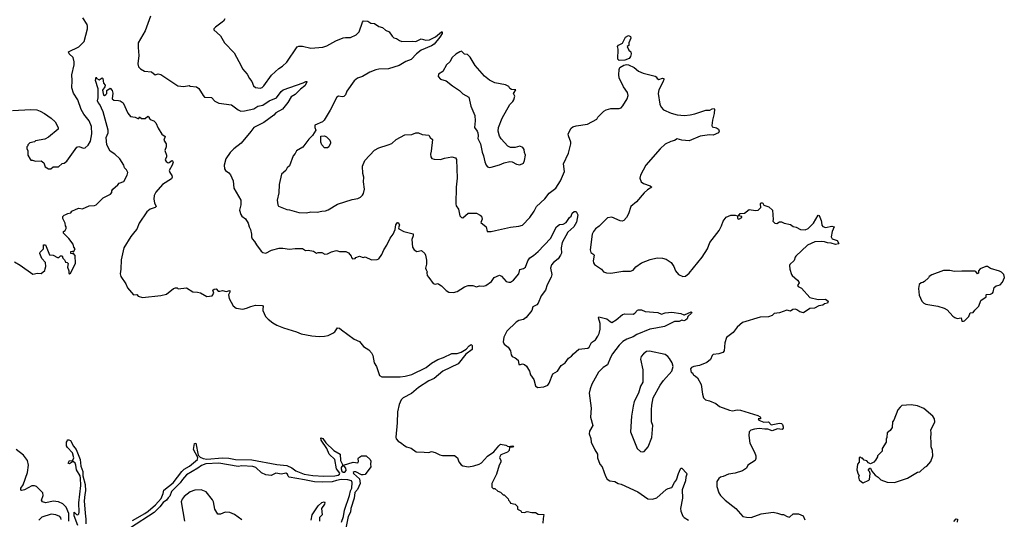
# Model space of a CAD drawing. Extents: x 2087054 to 2277909, y 548907 to 753496.
# Tile 417 of 444: x 2223043 to 2233737, y 694036 to 699466. Entities that reach past the tile are written whole.
import ezdxf

# ---------------------------------------------------------------- set-up
doc = ezdxf.new("R2010")
doc.units = 0

msp = doc.modelspace()

# ---------------------------------------------------------------- linework, layer by layer
at = {"layer": '0CON20XD'}
for points in [[(2222965, 698477), (2223165, 698491), (2223230, 698485), (2223265, 698473), (2223312, 698445), (2223385, 698397), (2223428, 698355), (2223462, 698295), (2223462, 698275), (2223355, 698188), (2223315, 698168), (2223215, 698150), (2223205, 698140), (2223153, 698127), (2223130, 698105), (2223130, 698095), (2223120, 698085), (2223120, 698065), (2223132, 698042), (2223133, 697993), (2223155, 697950), (2223165, 697940), (2223182, 697938), (2223215, 697928), (2223275, 697930), (2223305, 697910), (2223320, 697865), (2223355, 697843), (2223380, 697845), (2223405, 697868), (2223465, 697868), (2223505, 697902), (2223525, 697908), (2223555, 697928), (2223665, 698082), (2223685, 698088), (2223735, 698068), (2223755, 698073), (2223785, 698103), (2223812, 698145), (2223828, 698225), (2223822, 698305), (2223799, 698365), (2223739, 698439), (2223710, 698490), (2223676, 698595), (2223626, 698666), (2223608, 698725), (2223614, 698805), (2223611, 698865), (2223634, 698975), (2223634, 699006), (2223623, 699055), (2223582, 699095), (2223573, 699115), (2223685, 699172), (2223743, 699227), (2223780, 699365), (2223781, 699395), (2223775, 699415), (2223728, 699485)], [(2224462, 699505), (2224407, 699344), (2224330, 699215), (2224328, 699165), (2224338, 699075), (2224326, 698985), (2224335, 698952), (2224355, 698931), (2224398, 698905), (2224475, 698898), (2224515, 698868), (2224546, 698876), (2224575, 698871), (2224760, 698745), (2224825, 698740), (2224885, 698750), (2224895, 698744), (2224965, 698737), (2224988, 698718), (2225035, 698640), (2225050, 698625), (2225125, 698619), (2225161, 698581), (2225205, 698559), (2225345, 698541), (2225415, 698485), (2225445, 698472), (2225485, 698476), (2225585, 698497), (2225630, 698525), (2225684, 698536), (2225754, 698585), (2225833, 698617), (2225883, 698685), (2225905, 698705), (2226122, 698778), (2226150, 698795), (2226160, 698795), (2226162, 698785), (2226140, 698745), (2226091, 698709), (2226035, 698654), (2225991, 698629), (2225955, 698565), (2225897, 698493), (2225826, 698455), (2225802, 698428), (2225693, 698347), (2225586, 698294), (2225555, 698249), (2225448, 698122), (2225367, 698063), (2225328, 698022), (2225283, 697955), (2225263, 697885), (2225268, 697845), (2225278, 697825), (2225315, 697800), (2225331, 697781), (2225360, 697715), (2225368, 697635), (2225443, 697505), (2225444, 697455), (2225432, 697395), (2225445, 697348), (2225455, 697330), (2225495, 697302), (2225523, 697255), (2225534, 697215), (2225551, 697185), (2225561, 697135), (2225559, 697105), (2225566, 697085), (2225594, 697055), (2225615, 697017), (2225665, 696951), (2225684, 696934), (2225715, 696930), (2225778, 696962), (2225862, 696982), (2225902, 696982), (2225975, 696971), (2226035, 696980), (2226098, 696978), (2226115, 696978), (2226147, 696957), (2226175, 696960), (2226235, 696950), (2226265, 696928), (2226285, 696936), (2226325, 696936), (2226357, 696917), (2226385, 696920), (2226429, 696941), (2226485, 696956), (2226516, 696946), (2226585, 696947), (2226615, 696933), (2226642, 696895), (2226645, 696880), (2226658, 696868), (2226685, 696870), (2226695, 696880), (2226735, 696897), (2226775, 696882), (2226795, 696888), (2226864, 696854), (2226925, 696858), (2226943, 696867), (2226976, 696914), (2226997, 696965), (2227030, 697015), (2227065, 697092), (2227100, 697135), (2227120, 697185), (2227129, 697235), (2227145, 697260), (2227155, 697260), (2227167, 697235), (2227158, 697205), (2227161, 697191), (2227215, 697163), (2227317, 697137), (2227316, 697115), (2227302, 697075), (2227310, 696995), (2227327, 696965), (2227355, 696946), (2227406, 696956), (2227442, 696925), (2227452, 696905), (2227463, 696853), (2227463, 696807), (2227450, 696765), (2227457, 696747)], [(2225272, 699475), (2225255, 699450), (2225168, 699385), (2225152, 699365), (2225152, 699355), (2225225, 699290), (2225238, 699265)], [(2225238, 699265), (2225267, 699215), (2225372, 699105), (2225450, 698965), (2225462, 698932), (2225512, 698875), (2225538, 698828), (2225564, 698795), (2225581, 698745), (2225605, 698730), (2225655, 698722), (2225675, 698729), (2225694, 698745), (2225777, 698863), (2225856, 698934), (2225898, 698962), (2225945, 699004), (2226055, 699171), (2226075, 699179), (2226115, 699177), (2226205, 699155), (2226335, 699166), (2226378, 699182), (2226475, 699235), (2226555, 699267), (2226583, 699273), (2226635, 699273), (2226699, 699301), (2226729, 699335), (2226765, 699440), (2226777, 699453), (2226825, 699450), (2226855, 699428), (2226895, 699424), (2226942, 699392), (2226985, 699380), (2227015, 699350), (2227055, 699332), (2227088, 699285), (2227105, 699270), (2227135, 699262), (2227169, 699239), (2227195, 699230), (2227305, 699234), (2227345, 699228), (2227405, 699258), (2227455, 699244), (2227494, 699246), (2227559, 699281), (2227625, 699333), (2227632, 699332), (2227630, 699315), (2227605, 699274), (2227545, 699201), (2227517, 699183), (2227405, 699136), (2227354, 699095), (2227296, 699034), (2227235, 699010), (2227166, 698966), (2227047, 698933), (2226945, 698928), (2226911, 698919), (2226845, 698894), (2226765, 698849), (2226711, 698829), (2226675, 698802), (2226595, 698690), (2226580, 698650), (2226565, 698630), (2226545, 698626), (2226505, 698635), (2226488, 698625), (2226416, 698484), (2226348, 698372), (2226333, 698357), (2226250, 698320), (2226248, 698295), (2226258, 698265), (2226224, 698206), (2226185, 698168), (2226118, 698082), (2226051, 698039), (2226035, 698010), (2226012, 697985), (2225974, 697876), (2225948, 697855), (2225932, 697828), (2225887, 697785), (2225862, 697675), (2225856, 697584), (2225841, 697505), (2225847, 697455), (2225855, 697438), (2225945, 697403), (2225975, 697400), (2226075, 697369), (2226158, 697368), (2226206, 697376), (2226275, 697372), (2226325, 697386), (2226365, 697389), (2226395, 697399), (2226495, 697461), (2226655, 697513), (2226715, 697522), (2226745, 697538), (2226765, 697558), (2226777, 697575), (2226789, 697625), (2226776, 697705), (2226780, 697755), (2226770, 697795), (2226767, 697875), (2226791, 697935), (2226895, 698046), (2226945, 698072), (2227044, 698106), (2227085, 698121), (2227133, 698165), (2227227, 698213), (2227301, 698219), (2227345, 698237), (2227375, 698237), (2227415, 698219), (2227485, 698212), (2227500, 698185), (2227528, 698165), (2227513, 698035), (2227504, 698005), (2227509, 697975), (2227518, 697958), (2227545, 697950), (2227615, 697946), (2227655, 697961), (2227735, 697974), (2227776, 697966), (2227788, 697948), (2227796, 697745), (2227782, 697645), (2227779, 697465), (2227784, 697444), (2227809, 697405), (2227822, 697335), (2227840, 697315), (2227855, 697312), (2227915, 697362), (2228005, 697362), (2228045, 697343), (2228059, 697329), (2228064, 697296), (2228053, 697263), (2228108, 697215), (2228120, 697165), (2228165, 697163), (2228210, 697175), (2228375, 697211), (2228465, 697220), (2228505, 697233), (2228583, 697315), (2228631, 697385), (2228655, 697437), (2228745, 697519), (2228795, 697580), (2228867, 697635), (2228916, 697715), (2228959, 697815), (2228950, 697900), (2229003, 698015), (2229029, 698115), (2229028, 698135), (2229002, 698205), (2229000, 698225), (2229033, 698285), (2229050, 698300), (2229085, 698312), (2229208, 698332), (2229310, 698385), (2229322, 698405), (2229387, 698473), (2229413, 698487), (2229465, 698502), (2229555, 698500), (2229575, 698507), (2229595, 698530), (2229639, 698605), (2229650, 698640), (2229646, 698675), (2229600, 698735), (2229554, 698834), (2229549, 698865), (2229554, 698926), (2229561, 698945), (2229605, 698972), (2229635, 698977), (2229655, 698975), (2229716, 698946), (2229765, 698907), (2229815, 698886), (2229945, 698853), (2229956, 698846), (2229967, 698827), (2229985, 698817), (2230025, 698829), (2230038, 698825), (2230040, 698815), (2230029, 698785), (2229986, 698704), (2229978, 698665), (2229996, 698546), (2230011, 698515), (2230036, 698486), (2230118, 698448), (2230185, 698431), (2230264, 698424), (2230325, 698433), (2230375, 698441), (2230495, 698481), (2230538, 698482), (2230565, 698498), (2230585, 698500), (2230590, 698495), (2230587, 698447), (2230566, 698375), (2230560, 698315), (2230565, 698303), (2230612, 698292), (2230632, 698275), (2230640, 698255), (2230632, 698235), (2230575, 698211), (2230535, 698214), (2230435, 698199), (2230315, 698148), (2230235, 698156), (2230185, 698172), (2230155, 698153), (2230115, 698143), (2230055, 698114), (2229999, 698061), (2229844, 697885), (2229784, 697776), (2229779, 697745), (2229794, 697704), (2229818, 697685), (2229889, 697659), (2229910, 697645), (2229863, 697615), (2229826, 697584), (2229743, 697485), (2229679, 697435), (2229654, 697355), (2229632, 697315), (2229605, 697282), (2229585, 697276), (2229565, 697279), (2229475, 697320), (2229426, 697314), (2229338, 697221), (2229295, 697191), (2229275, 697165), (2229262, 697135), (2229238, 696965), (2229246, 696935), (2229278, 696915), (2229283, 696905), (2229270, 696845), (2229274, 696824), (2229287, 696805), (2229363, 696755), (2229385, 696727), (2229415, 696716), (2229465, 696711), (2229595, 696734), (2229675, 696732), (2229707, 696745), (2229735, 696779), (2229797, 696823), (2229890, 696860), (2229965, 696876), (2230025, 696874), (2230065, 696862), (2230119, 696825), (2230146, 696785), (2230165, 696738), (2230198, 696698), (2230244, 696674), (2230275, 696677), (2230315, 696710), (2230454, 696885), (2230513, 696975), (2230540, 697045), (2230638, 697175), (2230666, 697224), (2230683, 697277), (2230715, 697320), (2230765, 697340), (2230815, 697341), (2230840, 697335), (2230838, 697305), (2230855, 697297), (2230887, 697315), (2230887, 697327), (2230850, 697335), (2230869, 697361), (2230915, 697363), (2230965, 697403), (2231035, 697391), (2231063, 697397), (2231091, 697425), (2231088, 697465), (2231093, 697475), (2231106, 697476), (2231115, 697470), (2231125, 697450), (2231181, 697431), (2231219, 697395), (2231228, 697295), (2231222, 697275), (2231245, 697253), (2231265, 697252), (2231295, 697268), (2231315, 697268), (2231344, 697254), (2231415, 697240), (2231445, 697217), (2231475, 697210), (2231524, 697184), (2231575, 697180), (2231606, 697195), (2231665, 697256), (2231715, 697342), (2231726, 697336), (2231746, 697285), (2231753, 697265), (2231754, 697234), (2231765, 697217), (2231795, 697206), (2231865, 697223), (2231887, 697215), (2231868, 697165), (2231857, 697105), (2231868, 697085), (2231922, 697065), (2231938, 697035), (2231935, 697030), (2231905, 697021), (2231855, 697036), (2231815, 697039), (2231785, 697053), (2231755, 697056), (2231679, 697051), (2231598, 697015), (2231472, 696895), (2231464, 696885), (2231455, 696848), (2231408, 696805), (2231403, 696795), (2231408, 696755), (2231427, 696697), (2231432, 696685), (2231492, 696635), (2231506, 696616), (2231507, 696605), (2231492, 696575), (2231498, 696565), (2231535, 696547), (2231625, 696447), (2231715, 696426), (2231795, 696430), (2231822, 696405), (2231818, 696385), (2231785, 696378), (2231765, 696363), (2231723, 696357), (2231675, 696332), (2231625, 696327), (2231555, 696281), (2231515, 696291), (2231485, 696314), (2231468, 696318), (2231440, 696315), (2231415, 696298), (2231375, 696307), (2231295, 696280), (2231238, 696272), (2231215, 696252), (2231175, 696237), (2231085, 696234), (2230895, 696173), (2230834, 696125), (2230793, 696067), (2230720, 696010), (2230701, 695955), (2230694, 695865), (2230680, 695850), (2230635, 695834), (2230574, 695826), (2230562, 695815), (2230545, 695773), (2230505, 695740), (2230425, 695707), (2230364, 695696), (2230340, 695685), (2230328, 695672), (2230335, 695630), (2230345, 695630), (2230360, 695605), (2230383, 695593), (2230403, 695573), (2230445, 695500), (2230457, 695395), (2230468, 695355), (2230490, 695335), (2230535, 695324), (2230604, 695295), (2230645, 695260), (2230751, 695221), (2230785, 695216), (2230835, 695224), (2230871, 695221), (2231060, 695165), (2231085, 695150), (2231092, 695135), (2231085, 695128), (2231062, 695128), (2231070, 695115), (2231125, 695092), (2231175, 695096), (2231205, 695064), (2231295, 695079), (2231317, 695077), (2231328, 695065), (2231335, 695040), (2231334, 695025), (2231325, 695011), (2231275, 695019), (2231215, 694997), (2231167, 695017), (2231135, 695016), (2231075, 695022), (2231025, 695015), (2230982, 695005), (2230967, 694985), (2230962, 694945), (2230974, 694865), (2231023, 694765), (2231037, 694725), (2231038, 694695), (2231030, 694675), (2230950, 694625), (2230935, 694590), (2230895, 694562), (2230815, 694537), (2230740, 694525), (2230685, 694500), (2230655, 694493), (2230635, 694480), (2230614, 694445), (2230614, 694394), (2230636, 694325), (2230656, 694295), (2230704, 694245), (2230820, 694155), (2230898, 694068), (2230935, 694058), (2230986, 694054), (2231095, 694096), (2231225, 694112), (2231275, 694104)], [(2229555, 699023), (2229540, 699035), (2229544, 699145), (2229537, 699175), (2229545, 699190), (2229589, 699211), (2229624, 699276), (2229655, 699293), (2229675, 699282), (2229679, 699265), (2229658, 699215), (2229660, 699185), (2229640, 699175), (2229658, 699135), (2229680, 699115), (2229683, 699095), (2229676, 699065), (2229662, 699045), (2229615, 699025), (2229555, 699023)], [(2228145, 697858), (2228165, 697862), (2228255, 697887), (2228305, 697911), (2228365, 697924), (2228390, 697920), (2228440, 697895), (2228475, 697890), (2228515, 697908), (2228527, 697935), (2228537, 697995), (2228524, 698024), (2228523, 698055), (2228508, 698078), (2228475, 698090), (2228423, 698077), (2228375, 698078), (2228345, 698092), (2228272, 698172), (2228255, 698200), (2228241, 698255), (2228244, 698295), (2228284, 698396), (2228366, 698544), (2228400, 698575), (2228411, 698595), (2228420, 698635), (2228407, 698665), (2228430, 698705), (2228385, 698708), (2228367, 698717), (2228355, 698738), (2228318, 698758), (2228205, 698778), (2228145, 698808), (2228092, 698852), (2227988, 698968), (2227935, 699060), (2227908, 699088), (2227875, 699090), (2227842, 699122), (2227824, 699116), (2227780, 699090), (2227741, 699055), (2227714, 699006), (2227678, 698975), (2227637, 698903), (2227590, 698875), (2227588, 698848), (2227615, 698818), (2227675, 698800), (2227744, 698745), (2227821, 698695), (2227855, 698660), (2227921, 698625), (2227943, 698525), (2227987, 698425), (2227991, 698365), (2227981, 698295), (2228012, 698255), (2228020, 698235), (2228022, 698205), (2228017, 698175), (2228049, 698115), (2228064, 698025), (2228081, 697985), (2228095, 697920), (2228110, 697885), (2228125, 697868), (2228145, 697858)], [(2222985, 696833), (2223048, 696798), (2223185, 696700), (2223235, 696710), (2223275, 696708), (2223315, 696740), (2223318, 696758), (2223328, 696785), (2223322, 696825), (2223285, 696870), (2223260, 696925), (2223265, 696940), (2223300, 696975), (2223302, 697018), (2223325, 697020), (2223365, 696910), (2223405, 696908), (2223455, 696880), (2223468, 696882), (2223485, 696900), (2223505, 696900), (2223510, 696875), (2223530, 696855), (2223535, 696840), (2223542, 696832), (2223558, 696828), (2223570, 696815), (2223562, 696775), (2223578, 696735), (2223578, 696708), (2223585, 696702), (2223595, 696710), (2223649, 696815), (2223644, 696904), (2223625, 696930), (2223615, 696922), (2223600, 696925), (2223600, 696945), (2223615, 696950), (2223628, 696942), (2223646, 696975), (2223630, 696995), (2223622, 697025), (2223577, 697087), (2223518, 697145), (2223520, 697165), (2223538, 697175), (2223548, 697195), (2223548, 697215), (2223540, 697225), (2223538, 697255), (2223512, 697305), (2223513, 697327), (2223525, 697342), (2223545, 697347), (2223565, 697360), (2223600, 697365), (2223610, 697385), (2223655, 697408), (2223685, 697417), (2223725, 697411), (2223796, 697444), (2223855, 697446), (2223875, 697454), (2223951, 697529), (2224029, 697571), (2224042, 697588), (2224042, 697605), (2224053, 697625), (2224108, 697672), (2224125, 697690), (2224175, 697708), (2224209, 697775), (2224216, 697806), (2224204, 697834), (2224183, 697855), (2224173, 697885), (2224131, 697955), (2224075, 698005), (2224025, 698037), (2223988, 698105), (2223982, 698185), (2224004, 698235), (2224004, 698264), (2223949, 698465), (2223912, 698545), (2223894, 698564), (2223887, 698585), (2223897, 698615), (2223894, 698714), (2223867, 698805), (2223875, 698840), (2223880, 698825), (2223905, 698812), (2223938, 698835), (2223946, 698825), (2223953, 698775), (2223970, 698755), (2223967, 698735), (2223942, 698698), (2223952, 698645), (2223965, 698642), (2223979, 698651), (2223988, 698665), (2223988, 698695), (2224025, 698720), (2224047, 698697), (2224056, 698666), (2224048, 698605), (2224065, 698592), (2224115, 698588)], [(2224115, 698588), (2224135, 698583), (2224165, 698562), (2224219, 698449), (2224245, 698412), (2224297, 698407), (2224325, 698390), (2224338, 698392), (2224345, 698410), (2224365, 698390), (2224405, 698390), (2224435, 698418), (2224450, 698405), (2224450, 698395), (2224461, 698381), (2224500, 698365), (2224523, 698343), (2224547, 698285), (2224585, 698220), (2224622, 698195), (2224608, 698155), (2224632, 698115), (2224632, 698085), (2224618, 698045), (2224638, 697995), (2224638, 697975), (2224623, 697943), (2224632, 697925), (2224655, 697910), (2224668, 697912), (2224695, 697937), (2224703, 697933), (2224708, 697918), (2224700, 697885), (2224668, 697825), (2224672, 697805), (2224694, 697774), (2224698, 697755), (2224693, 697735), (2224595, 697674), (2224520, 697590), (2224504, 697556), (2224500, 697515), (2224506, 697476), (2224524, 697435), (2224513, 697425), (2224459, 697405), (2224424, 697376), (2224342, 697255), (2224315, 697190), (2224295, 697165), (2224250, 697110), (2224175, 696985), (2224144, 696855), (2224142, 696755), (2224133, 696703), (2224140, 696675), (2224195, 696595), (2224213, 696553), (2224280, 696475), (2224315, 696480), (2224331, 696461), (2224375, 696446), (2224575, 696469), (2224636, 696484), (2224713, 696545), (2224735, 696550), (2224755, 696550), (2224765, 696542), (2224855, 696553), (2224925, 696507), (2224975, 696504), (2225005, 696496), (2225075, 696459), (2225135, 696463), (2225153, 696495), (2225142, 696525), (2225155, 696536), (2225175, 696540), (2225198, 696515), (2225218, 696515), (2225245, 696521), (2225285, 696510), (2225325, 696522), (2225326, 696506), (2225310, 696475), (2225318, 696435), (2225361, 696355), (2225395, 696329), (2225465, 696321), (2225505, 696329), (2225555, 696350), (2225605, 696362), (2225680, 696360), (2225689, 696349), (2225682, 696325), (2225684, 696305), (2225711, 696241), (2225740, 696210), (2225791, 696171), (2225835, 696146), (2225907, 696117), (2226051, 696075), (2226101, 696051), (2226215, 696030), (2226297, 696023), (2226355, 696025), (2226395, 696033), (2226443, 696057), (2226464, 696075), (2226495, 696116), (2226515, 696112), (2226538, 696095), (2226675, 695994), (2226735, 695968), (2226777, 695915), (2226835, 695879), (2226865, 695845), (2226877, 695815), (2226892, 695735), (2226918, 695695), (2226950, 695600), (2226975, 695585), (2227176, 695584), (2227230, 695590), (2227301, 695609), (2227456, 695685), (2227515, 695731), (2227585, 695774), (2227647, 695793), (2227735, 695838), (2227795, 695837), (2227839, 695851), (2227892, 695885), (2227925, 695922), (2227945, 695934), (2227958, 695925), (2227958, 695882), (2227890, 695830), (2227806, 695724), (2227638, 695645), (2227545, 695567), (2227485, 695539), (2227375, 695469), (2227297, 695403), (2227207, 695355), (2227187, 695335), (2227163, 695285), (2227145, 695205), (2227144, 695086), (2227127, 694927), (2227132, 694912), (2227154, 694884), (2227190, 694865), (2227215, 694840), (2227245, 694822), (2227295, 694810), (2227348, 694768), (2227436, 694766), (2227485, 694762), (2227515, 694772), (2227555, 694762), (2227605, 694737), (2227635, 694729), (2227765, 694728), (2227797, 694705), (2227811, 694661), (2227836, 694626), (2227856, 694616), (2227917, 694607), (2227975, 694617), (2228035, 694635), (2228060, 694650), (2228125, 694721), (2228192, 694768), (2228245, 694836), (2228265, 694853), (2228322, 694842), (2228347, 694827), (2228400, 694835), (2228408, 694825), (2228395, 694818), (2228362, 694818), (2228358, 694785), (2228340, 694765), (2228270, 694735), (2228253, 694707), (2228270, 694675), (2228270, 694655), (2228252, 694625), (2228222, 694525), (2228172, 694425), (2228170, 694385), (2228185, 694370), (2228205, 694370), (2228235, 694340), (2228265, 694330), (2228295, 694300), (2228305, 694300), (2228348, 694258), (2228350, 694245), (2228368, 694228), (2228375, 694210), (2228425, 694200), (2228450, 694175), (2228450, 694145), (2228485, 694128), (2228493, 694113), (2228525, 694108), (2228555, 694120), (2228605, 694108), (2228645, 694110), (2228675, 694090), (2228737, 694087), (2228727, 694045), (2228723, 693993)], [(2226352, 698072), (2226324, 698104), (2226313, 698135), (2226315, 698198), (2226355, 698202), (2226375, 698192), (2226412, 698155), (2226420, 698135), (2226418, 698125), (2226400, 698085), (2226385, 698072), (2226352, 698072)], [(2227457, 696747), (2227470, 696725), (2227464, 696715), (2227467, 696685), (2227488, 696665), (2227535, 696597), (2227555, 696590), (2227585, 696598), (2227595, 696592), (2227624, 696574), (2227673, 696523), (2227705, 696503), (2227755, 696502), (2227795, 696511), (2227875, 696562), (2227915, 696576), (2227966, 696576), (2228005, 696563), (2228036, 696574), (2228075, 696569), (2228105, 696575), (2228168, 696622), (2228195, 696663), (2228255, 696689), (2228275, 696678), (2228325, 696622), (2228355, 696612), (2228375, 696614), (2228405, 696634), (2228465, 696705), (2228475, 696749), (2228515, 696761), (2228535, 696775), (2228560, 696845), (2228582, 696878), (2228625, 696904), (2228675, 696946), (2228808, 697088), (2228874, 697215), (2228905, 697238), (2228946, 697244), (2228977, 697263), (2229014, 697315), (2229031, 697329), (2229045, 697362), (2229065, 697382), (2229085, 697380), (2229106, 697345), (2229090, 697265), (2229061, 697215), (2228996, 697155), (2228936, 697045), (2228924, 696985), (2228927, 696927), (2228918, 696905), (2228891, 696865), (2228839, 696825), (2228820, 696800), (2228809, 696765), (2228822, 696695), (2228816, 696666), (2228773, 696585), (2228754, 696526), (2228707, 696463), (2228675, 696383), (2228658, 696365), (2228616, 696344), (2228606, 696304), (2228542, 696228), (2228513, 696207), (2228465, 696196), (2228435, 696177), (2228335, 696079), (2228300, 696015), (2228293, 695965), (2228305, 695938), (2228347, 695905), (2228373, 695865), (2228380, 695825), (2228392, 695805), (2228425, 695790), (2228458, 695765), (2228465, 695720), (2228482, 695718), (2228505, 695727), (2228525, 695720), (2228549, 695699), (2228579, 695645), (2228591, 695605), (2228626, 695555), (2228646, 695486), (2228665, 695468), (2228735, 695474), (2228778, 695492), (2228795, 695515), (2228835, 695617), (2228885, 695644), (2228924, 695706), (2228966, 695735), (2229005, 695788), (2229035, 695809), (2229056, 695834), (2229115, 695884), (2229215, 695895), (2229227, 695905), (2229254, 695956), (2229295, 695988), (2229323, 696025), (2229337, 696055), (2229347, 696103), (2229348, 696165), (2229331, 696225), (2229334, 696236), (2229420, 696215), (2229455, 696184), (2229475, 696176), (2229521, 696205), (2229590, 696260), (2229615, 696268), (2229705, 696266), (2229724, 696275), (2229752, 696308), (2229765, 696314), (2229795, 696311), (2229835, 696293), (2229975, 696282), (2230015, 696266), (2230055, 696279), (2230125, 696287), (2230225, 696274), (2230255, 696257), (2230265, 696257), (2230335, 696292), (2230342, 696285), (2230341, 696275), (2230301, 696239), (2230291, 696215), (2230275, 696200), (2230255, 696194), (2230235, 696200), (2230205, 696187), (2230155, 696184), (2230045, 696130), (2229953, 696113), (2229885, 696103), (2229745, 696045), (2229705, 696019), (2229637, 695993), (2229593, 695967), (2229552, 695928), (2229480, 695835), (2229458, 695795), (2229428, 695715), (2229381, 695685), (2229331, 695635), (2229258, 695505), (2229237, 695455), (2229229, 695405), (2229249, 695245), (2229241, 695145), (2229268, 695055), (2229233, 694995), (2229228, 694965), (2229246, 694915), (2229248, 694875), (2229291, 694791), (2229317, 694745), (2229320, 694705), (2229342, 694635), (2229369, 694605), (2229404, 694505), (2229425, 694471), (2229454, 694454), (2229505, 694447), (2229542, 694425), (2229577, 694417), (2229755, 694333), (2229865, 694260), (2229914, 694256), (2229962, 694268), (2230065, 694358), (2230085, 694370), (2230125, 694380), (2230153, 694437), (2230176, 694464), (2230197, 694535), (2230220, 694585), (2230225, 694592), (2230235, 694593), (2230285, 694539), (2230289, 694525), (2230278, 694492), (2230275, 694455), (2230238, 694355), (2230241, 694265), (2230221, 694155), (2230224, 694126), (2230245, 694071), (2230259, 694055), (2230305, 694026)], [(2233295, 696188), (2233305, 696192), (2233351, 696239), (2233365, 696278), (2233400, 696285), (2233415, 696310), (2233459, 696351), (2233482, 696415), (2233540, 696455), (2233540, 696475), (2233545, 696480), (2233585, 696482), (2233610, 696495), (2233617, 696503), (2233628, 696555), (2233648, 696572), (2233690, 696585), (2233718, 696612), (2233737, 696665), (2233732, 696695), (2233705, 696722), (2233685, 696732), (2233585, 696762), (2233555, 696782), (2233535, 696782), (2233475, 696758), (2233458, 696735), (2233455, 696710), (2233445, 696702), (2233428, 696728), (2233415, 696732), (2233275, 696733), (2233195, 696728), (2233145, 696740), (2233075, 696740), (2232948, 696692), (2232920, 696675), (2232915, 696660), (2232869, 696621), (2232852, 696608), (2232833, 696607), (2232813, 696587), (2232803, 696545), (2232812, 696472), (2232842, 696405), (2232862, 696385), (2232885, 696374), (2233015, 696352), (2233085, 696330), (2233115, 696312), (2233178, 696245), (2233199, 696229), (2233225, 696219), (2233267, 696227), (2233275, 696190), (2233295, 696188)], [(2229805, 694768), (2229825, 694772), (2229870, 694825), (2229910, 694925), (2229918, 695055), (2229906, 695095), (2229906, 695225), (2229908, 695275), (2229924, 695355), (2229998, 695495), (2230035, 695546), (2230127, 695645), (2230142, 695695), (2230130, 695735), (2230099, 695785), (2230083, 695805), (2230055, 695826), (2229884, 695864), (2229851, 695859), (2229817, 695835), (2229792, 695805), (2229784, 695775), (2229812, 695662), (2229810, 695525), (2229785, 695482), (2229763, 695407), (2229718, 695315), (2229704, 695265), (2229689, 695155), (2229678, 694985), (2229748, 694805), (2229785, 694773), (2229805, 694768)], [(2232205, 694432), (2232265, 694460), (2232272, 694468), (2232280, 694535), (2232272, 694555), (2232260, 694565), (2232260, 694575), (2232275, 694590), (2232285, 694590), (2232299, 694559), (2232334, 694514), (2232368, 694495), (2232394, 694464), (2232465, 694441), (2232544, 694436), (2232685, 694484), (2232793, 694547), (2232818, 694552), (2232875, 694602), (2232895, 694612), (2232938, 694665), (2232962, 694725), (2232957, 694785), (2232943, 694825), (2232943, 694885), (2232937, 694915), (2232943, 694975), (2232940, 695005), (2232982, 695095), (2232977, 695127), (2232960, 695155), (2232861, 695241), (2232795, 695270), (2232725, 695280), (2232625, 695272), (2232604, 695256), (2232580, 695225), (2232538, 695115), (2232522, 695095), (2232518, 695035), (2232498, 695002), (2232463, 694977), (2232462, 694925), (2232454, 694906), (2232452, 694875), (2232410, 694805), (2232410, 694775), (2232360, 694725), (2232360, 694715), (2232338, 694678), (2232320, 694655), (2232285, 694640), (2232261, 694651), (2232245, 694670), (2232215, 694680), (2232195, 694700), (2232185, 694700), (2232175, 694710), (2232162, 694708), (2232160, 694655), (2232142, 694635), (2232134, 694574), (2232148, 694528), (2232160, 694515), (2232152, 694495), (2232162, 694465), (2232184, 694444), (2232205, 694432)], [(2223675, 693969), (2223635, 694072), (2223634, 694106), (2223635, 694112), (2223659, 694089), (2223675, 694086), (2223686, 694095), (2223689, 694115), (2223685, 694215), (2223706, 694404), (2223704, 694484), (2223699, 694509), (2223659, 694575), (2223654, 694624), (2223646, 694646), (2223625, 694663), (2223615, 694662), (2223585, 694639), (2223571, 694645), (2223575, 694662), (2223585, 694674), (2223618, 694672), (2223631, 694705), (2223617, 694757), (2223562, 694815), (2223552, 694835), (2223550, 694875), (2223560, 694885), (2223562, 694898), (2223575, 694900), (2223595, 694892), (2223629, 694829), (2223656, 694795), (2223701, 694685), (2223708, 694615), (2223727, 694555), (2223729, 694509), (2223754, 694415), (2223759, 694345), (2223749, 694305), (2223743, 694235), (2223753, 694103), (2223762, 694038), (2223760, 693985)], [(2224268, 694022), (2224401, 694099), (2224437, 694123), (2224517, 694193), (2224578, 694262), (2224602, 694315), (2224607, 694354), (2224708, 694432), (2224805, 694557), (2224830, 694580), (2224888, 694612), (2224975, 694685), (2224978, 694708), (2224930, 694795), (2224942, 694858), (2224955, 694862), (2224983, 694733), (2225002, 694712), (2225035, 694695), (2225075, 694691), (2225245, 694705), (2225315, 694701), (2225385, 694686), (2225565, 694683), (2225835, 694631), (2225945, 694619), (2226000, 694595), (2226042, 694562), (2226132, 694528), (2226225, 694513), (2226345, 694505), (2226465, 694509), (2226503, 694515), (2226518, 694525), (2226519, 694539), (2226484, 694585), (2226464, 694685), (2226404, 694744), (2226377, 694807), (2226317, 694895), (2226315, 694920), (2226335, 694913), (2226368, 694868), (2226455, 694784), (2226522, 694745), (2226528, 694675), (2226552, 694625), (2226535, 694598), (2226534, 694584), (2226540, 694560), (2226555, 694547), (2226575, 694548), (2226590, 694565), (2226585, 694593), (2226560, 694625), (2226665, 694656), (2226715, 694651), (2226721, 694665), (2226718, 694695), (2226722, 694705), (2226754, 694726), (2226807, 694727), (2226848, 694685), (2226857, 694667), (2226852, 694635), (2226858, 694605), (2226795, 694524), (2226775, 694518), (2226755, 694520), (2226695, 694553), (2226675, 694553), (2226666, 694545), (2226667, 694535), (2226732, 694475), (2226740, 694425), (2226712, 694358), (2226683, 694327), (2226674, 694265), (2226641, 694155), (2226635, 694115), (2226612, 694065), (2226579, 693905)], [(2223577, 694017), (2223575, 694100), (2223548, 694168), (2223513, 694203), (2223465, 694226), (2223405, 694234), (2223327, 694213), (2223291, 694225), (2223281, 694245), (2223297, 694295), (2223295, 694325), (2223225, 694391), (2223205, 694399), (2223175, 694398), (2223095, 694355), (2223065, 694350), (2223054, 694354), (2223057, 694375), (2223080, 694410), (2223128, 694545), (2223138, 694625), (2223128, 694675), (2223084, 694734), (2223005, 694794)], [(2226539, 694005), (2226560, 694065), (2226570, 694135), (2226626, 694295), (2226634, 694346), (2226649, 694375), (2226654, 694436), (2226645, 694453), (2226605, 694465), (2226535, 694467), (2226485, 694459), (2226435, 694442), (2226335, 694438), (2226245, 694444), (2226135, 694465), (2225968, 694495), (2225958, 694505), (2225953, 694525), (2225935, 694539), (2225885, 694526), (2225825, 694539), (2225775, 694511), (2225715, 694518), (2225670, 694540), (2225607, 694597), (2225575, 694608), (2225455, 694618), (2225415, 694610), (2225205, 694647), (2225065, 694639), (2225018, 694622), (2224979, 694591), (2224855, 694518), (2224810, 694470), (2224785, 694431), (2224691, 694339), (2224672, 694288), (2224655, 694270), (2224638, 694245), (2224601, 694219), (2224565, 694171), (2224505, 694110), (2224247, 693943)], [(2225455, 694029), (2225375, 694088), (2225325, 694111), (2225275, 694114), (2225225, 694090), (2225195, 694093), (2225162, 694145), (2225147, 694225), (2225137, 694247), (2225067, 694335), (2225015, 694355), (2224945, 694353), (2224895, 694336), (2224830, 694285), (2224808, 694255), (2224797, 694225), (2224833, 694015)], [(2226210, 694025), (2226220, 694085), (2226285, 694182), (2226325, 694220), (2226350, 694225), (2226358, 694215), (2226355, 694200), (2226322, 694155), (2226328, 694085), (2226300, 694055), (2226300, 694015)], [(2223494, 694035), (2223491, 694051), (2223480, 694065), (2223435, 694085), (2223385, 694092), (2223282, 694058), (2223252, 694025)], [(2231275, 694104), (2231315, 694088), (2231337, 694087), (2231378, 694065), (2231405, 694058), (2231445, 694097), (2231500, 694095), (2231552, 694072), (2231571, 694031)], [(2233189, 694011), (2233215, 694040), (2233227, 694037), (2233226, 694005)]]:
    msp.add_lwpolyline(points, dxfattribs=at)

doc.saveas('drawing.dxf')
